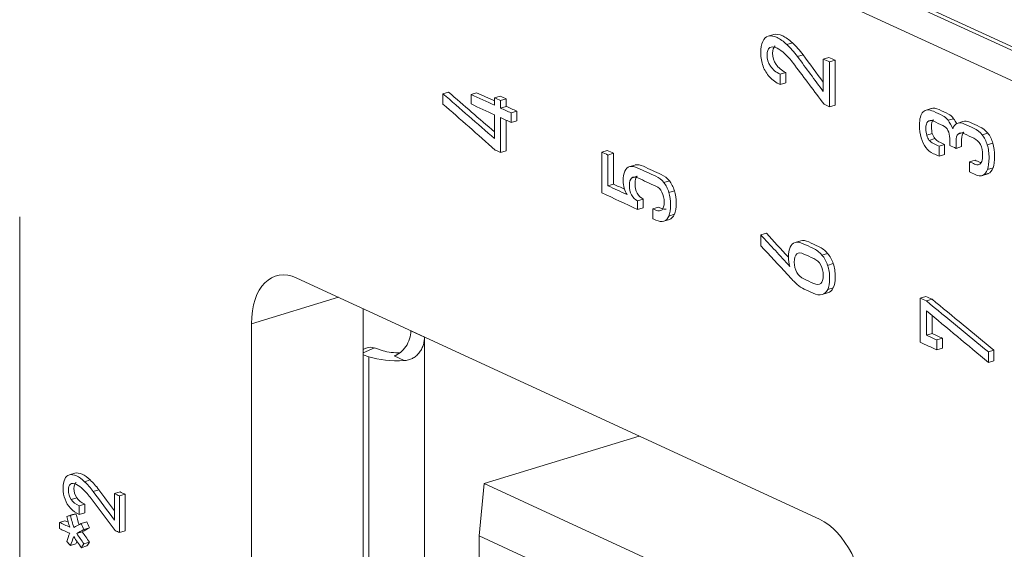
# Model space of a CAD drawing. Header units: millimetres. Extents: x 990 to 1809, y 0 to 562.
# Tile 478 of 550: x 1562 to 1576, y 170 to 177. Entities that reach past the tile are written whole.
import ezdxf

# ---------------------------------------------------------------- set-up
doc = ezdxf.new("R2010")
doc.units = ezdxf.units.MM
doc.layers.add('1', color=7, linetype='Continuous', true_color=0xffffff)
doc.layers.add('10', color=7, linetype='Continuous')

msp = doc.modelspace()

# ---------------------------------------------------------------- linework, layer by layer
at = {"layer": '1', "color": 7, "linetype": 'Continuous', "lineweight": 18}
for p, q in [((1565.256, 181.249), (1580.176, 174.367)), ((1572.589, 176.981), (1572.512, 176.958)), ((1572.848, 176.865), (1572.771, 176.841)), ((1572.995, 176.699), (1572.918, 176.675)), ((1573.354, 176.664), (1573.276, 176.64)), ((1573.441, 176.623), (1573.364, 176.6)), ((1572.755, 176.455), (1572.677, 176.431)), ((1572.756, 176.31), (1572.678, 176.287)), ((1568.071, 176.183), (1567.993, 176.16)), ((1568.46, 176.174), (1568.383, 176.15)), ((1568.788, 176.127), (1568.71, 176.103)), ((1568.872, 176.088), (1568.794, 176.065)), ((1573.441, 176.002), (1573.364, 175.978)), ((1568.872, 175.984), (1568.794, 175.96)), ((1569.018, 175.917), (1568.94, 175.893)), ((1574.787, 175.957), (1574.69, 175.927)), ((1569.018, 175.784), (1568.94, 175.76)), ((1574.805, 175.797), (1574.727, 175.774)), ((1575.086, 175.813), (1575.008, 175.79)), ((1575.213, 175.772), (1575.135, 175.748)), ((1574.79, 175.606), (1574.712, 175.582)), ((1575.227, 175.624), (1575.15, 175.6)), ((1575.56, 175.613), (1575.482, 175.589)), ((1574.826, 175.536), (1574.748, 175.512)), ((1574.961, 175.455), (1574.884, 175.431)), ((1575.631, 175.473), (1575.553, 175.449)), ((1568.872, 175.366), (1568.794, 175.343)), ((1570.275, 175.372), (1570.198, 175.348)), ((1570.363, 175.332), (1570.285, 175.308)), ((1575.197, 175.425), (1575.119, 175.401)), ((1574.961, 175.314), (1574.884, 175.291)), ((1575.383, 175.238), (1575.306, 175.215)), ((1570.671, 175.172), (1570.574, 175.143)), ((1575.471, 175.021), (1575.563, 175.048)), ((1575.566, 175.05), (1575.489, 175.026)), ((1575.633, 175.13), (1575.555, 175.106)), ((1575.566, 175.05), (1575.559, 175.047)), ((1570.691, 175.013), (1570.614, 174.989)), ((1571.138, 174.95), (1571.06, 174.926)), ((1570.363, 174.904), (1570.285, 174.881)), ((1571.208, 174.813), (1571.13, 174.79)), ((1570.774, 174.697), (1570.697, 174.674)), ((1570.774, 174.577), (1570.697, 174.553)), ((1570.987, 174.586), (1570.91, 174.562)), ((1562.114, 174.449), (1562.114, 162.03)), ((1571.138, 174.414), (1571.06, 174.39)), ((1571.208, 174.485), (1571.13, 174.461)), ((1572.485, 174.225), (1572.407, 174.201)), ((1572.963, 174.118), (1572.885, 174.094)), ((1573.334, 173.943), (1573.257, 173.92)), ((1573.414, 173.8), (1573.336, 173.776)), ((1573.224, 170.252), (1565.965, 173.6)), ((1573.414, 173.463), (1573.337, 173.44)), ((1566.542, 173.334), (1565.334, 172.964)), ((1573.336, 173.393), (1573.258, 173.37)), ((1574.699, 173.346), (1574.621, 173.322)), ((1574.786, 173.306), (1574.708, 173.282)), ((1566.885, 173.176), (1566.885, 161.018)), ((1565.334, 172.964), (1565.334, 160.545)), ((1574.786, 172.831), (1574.708, 172.807)), ((1574.929, 172.765), (1574.851, 172.741)), ((1574.929, 172.627), (1574.851, 172.603)), ((1575.646, 172.598), (1575.568, 172.574)), ((1575.646, 172.452), (1575.568, 172.428)), ((1562.881, 170.892), (1562.804, 170.868)), ((1563.094, 170.797), (1563.016, 170.773)), ((1562.906, 170.551), (1562.829, 170.527)), ((1563.214, 170.661), (1563.136, 170.637)), ((1563.508, 170.632), (1563.43, 170.608)), ((1563.579, 170.599), (1563.502, 170.575)), ((1563.017, 170.461), (1562.939, 170.437)), ((1563.017, 170.461), (1562.94, 170.437)), ((1562.846, 170.315), (1562.769, 170.291)), ((1562.896, 170.327), (1562.818, 170.303)), ((1563.017, 170.342), (1562.94, 170.319)), ((1562.743, 170.231), (1562.666, 170.208)), ((1563.048, 170.215), (1562.97, 170.192)), ((1563.082, 170.131), (1563.004, 170.107)), ((1562.983, 170.078), (1562.906, 170.054)), ((1563.579, 170.089), (1563.502, 170.066)), ((1562.896, 169.91), (1562.818, 169.886)), ((1563.048, 169.88), (1562.97, 169.856)), ((1563.082, 169.933), (1563.004, 169.91))]:
    msp.add_line(p, q, dxfattribs=at)
for centre, start_param, end_param in [((1565.965, 172.673), 5.80191, 7.372706), ((1573.224, 169.325), 4.231114, 5.80191)]:
    msp.add_ellipse(centre, major_axis=(-0.292, 0.956), ratio=0.585049, start_param=start_param, end_param=end_param, dxfattribs=at)
for points, knots in [([(1572.512, 176.958), (1572.546, 176.967), (1572.587, 176.96), (1572.635, 176.938), (1572.676, 176.919), (1572.721, 176.887), (1572.771, 176.841)], [0, 0, 0, 0, 0.5, 0.5, 0.5, 1, 1, 1, 1]), ([(1572.589, 176.981), (1572.623, 176.99), (1572.664, 176.984), (1572.712, 176.961), (1572.753, 176.943), (1572.799, 176.91), (1572.848, 176.865)], [0, 0, 0, 0, 0.5, 0.5, 0.5, 1, 1, 1, 1]), ([(1572.439, 176.542), (1572.418, 176.599), (1572.407, 176.661), (1572.407, 176.794), (1572.416, 176.846), (1572.434, 176.886)], [0, 0, 0, 0, 0.5, 0.5, 1, 1, 1, 1]), ([(1572.608, 176.822), (1572.584, 176.806), (1572.572, 176.772), (1572.572, 176.722), (1572.572, 176.664), (1572.588, 176.612), (1572.652, 176.519), (1572.697, 176.482), (1572.755, 176.455)], [0, 0, 0, 0, 0.333333, 0.333333, 0.333333, 0.666667, 0.666667, 1, 1, 1, 1]), ([(1572.531, 176.799), (1572.506, 176.782), (1572.494, 176.749), (1572.494, 176.698), (1572.494, 176.64), (1572.51, 176.588), (1572.574, 176.495), (1572.619, 176.458), (1572.677, 176.431)], [0, 0, 0, 0, 0.333333, 0.333333, 0.333333, 0.666667, 0.666667, 1, 1, 1, 1]), ([(1572.748, 176.708), (1572.705, 176.749), (1572.667, 176.778), (1572.634, 176.793), (1572.589, 176.813), (1572.555, 176.815), (1572.531, 176.799)], [0, 0, 0, 0, 0.5, 0.5, 0.5, 1, 1, 1, 1]), ([(1572.678, 176.287), (1572.678, 176.287), (1572.678, 176.287), (1572.677, 176.287), (1572.62, 176.313), (1572.572, 176.348), (1572.531, 176.391)], [0, 0, 0, 0, 0.5, 0.5, 0.5, 1, 1, 1, 1]), ([(1574.634, 175.546), (1574.619, 175.599), (1574.611, 175.658), (1574.611, 175.723), (1574.611, 175.812), (1574.628, 175.874), (1574.662, 175.907)], [0, 0, 0, 0, 0.5, 0.5, 0.5, 1, 1, 1, 1]), ([(1574.662, 175.907), (1574.696, 175.941), (1574.744, 175.943), (1574.806, 175.915), (1574.85, 175.894), (1574.894, 175.874), (1574.938, 175.854), (1574.961, 175.843), (1574.985, 175.822), (1575.008, 175.79)], [0, 0, 0, 0, 0.333333, 0.333333, 0.333333, 0.666667, 0.666667, 0.666667, 1, 1, 1, 1]), ([(1574.777, 175.954), (1574.806, 175.963), (1574.841, 175.958), (1574.883, 175.939), (1574.927, 175.918), (1574.972, 175.898), (1575.016, 175.877), (1575.039, 175.867), (1575.062, 175.845), (1575.086, 175.813)], [0, 0, 0, 0, 0.253113, 0.253113, 0.253113, 0.626557, 0.626557, 0.626557, 1, 1, 1, 1]), ([(1574.727, 175.774), (1574.709, 175.756), (1574.7, 175.722), (1574.7, 175.673), (1574.7, 175.64), (1574.704, 175.61), (1574.712, 175.582)], [0, 0, 0, 0, 0.5, 0.5, 0.5, 1, 1, 1, 1]), ([(1575.032, 175.441), (1575.032, 175.474), (1575.032, 175.507), (1575.032, 175.54), (1575.032, 175.582), (1575.024, 175.618), (1574.991, 175.68), (1574.968, 175.702), (1574.938, 175.716), (1574.893, 175.737), (1574.849, 175.757), (1574.804, 175.778), (1574.771, 175.793), (1574.745, 175.792), (1574.727, 175.774)], [0, 0, 0, 0, 0.2, 0.2, 0.2, 0.4, 0.4, 0.6, 0.6, 0.6, 0.8, 0.8, 0.8, 1, 1, 1, 1]), ([(1574.805, 175.797), (1574.787, 175.779), (1574.778, 175.746), (1574.778, 175.697), (1574.778, 175.663), (1574.782, 175.633), (1574.79, 175.606)], [0, 0, 0, 0, 0.5, 0.5, 0.5, 1, 1, 1, 1]), ([(1575.135, 175.748), (1575.164, 175.76), (1575.197, 175.757), (1575.236, 175.739), (1575.28, 175.719), (1575.325, 175.698), (1575.413, 175.658), (1575.451, 175.628), (1575.482, 175.589)], [0, 0, 0, 0, 0.333333, 0.333333, 0.333333, 0.666667, 0.666667, 1, 1, 1, 1]), ([(1575.213, 175.772), (1575.241, 175.784), (1575.275, 175.781), (1575.313, 175.763), (1575.358, 175.743), (1575.402, 175.722), (1575.491, 175.681), (1575.528, 175.652), (1575.56, 175.613)], [0, 0, 0, 0, 0.333333, 0.333333, 0.333333, 0.666667, 0.666667, 1, 1, 1, 1]), ([(1575.15, 175.6), (1575.129, 175.582), (1575.119, 175.549), (1575.119, 175.499), (1575.119, 175.467), (1575.119, 175.434), (1575.119, 175.401)], [0, 0, 0, 0, 0.5, 0.5, 0.5, 1, 1, 1, 1]), ([(1575.457, 175.454), (1575.436, 175.494), (1575.406, 175.523), (1575.368, 175.541), (1575.324, 175.561), (1575.28, 175.581), (1575.235, 175.602), (1575.198, 175.619), (1575.17, 175.618), (1575.15, 175.6)], [0, 0, 0, 0, 0.333333, 0.333333, 0.333333, 0.666667, 0.666667, 0.666667, 1, 1, 1, 1]), ([(1575.227, 175.624), (1575.207, 175.606), (1575.197, 175.572), (1575.197, 175.523), (1575.197, 175.49), (1575.197, 175.458), (1575.197, 175.425)], [0, 0, 0, 0, 0.5, 0.5, 0.5, 1, 1, 1, 1]), ([(1574.748, 175.512), (1574.764, 175.493), (1574.783, 175.478), (1574.805, 175.468), (1574.831, 175.456), (1574.857, 175.443), (1574.884, 175.431)], [0, 0, 0, 0, 0.5, 0.5, 0.5, 1, 1, 1, 1]), ([(1574.826, 175.536), (1574.841, 175.516), (1574.86, 175.502), (1574.882, 175.491), (1574.909, 175.479), (1574.935, 175.467), (1574.961, 175.455)], [0, 0, 0, 0, 0.5, 0.5, 0.5, 1, 1, 1, 1]), ([(1575.631, 175.473), (1575.647, 175.418), (1575.655, 175.358), (1575.655, 175.225), (1575.648, 175.171), (1575.633, 175.13)], [0, 0, 0, 0, 0.5, 0.5, 1, 1, 1, 1]), ([(1574.884, 175.291), (1574.857, 175.303), (1574.831, 175.315), (1574.805, 175.327), (1574.764, 175.346), (1574.729, 175.374), (1574.7, 175.411)], [0, 0, 0, 0, 0.5, 0.5, 0.5, 1, 1, 1, 1]), ([(1575.476, 175.219), (1575.485, 175.242), (1575.489, 175.272), (1575.489, 175.31), (1575.489, 175.365), (1575.479, 175.413), (1575.457, 175.454)], [0, 0, 0, 0, 0.5, 0.5, 0.5, 1, 1, 1, 1]), ([(1575.553, 175.449), (1575.57, 175.395), (1575.578, 175.335), (1575.578, 175.201), (1575.57, 175.147), (1575.555, 175.106)], [0, 0, 0, 0, 0.5, 0.5, 1, 1, 1, 1]), ([(1575.306, 175.215), (1575.33, 175.204), (1575.354, 175.192), (1575.401, 175.171), (1575.421, 175.168), (1575.438, 175.175)], [0, 0, 0, 0, 0.5, 0.5, 1, 1, 1, 1]), ([(1575.383, 175.238), (1575.407, 175.227), (1575.431, 175.216), (1575.459, 175.203), (1575.463, 175.202), (1575.467, 175.2)], [0, 0, 0, 0, 0.857194, 0.857194, 1, 1, 1, 1]), ([(1570.509, 174.846), (1570.5, 174.88), (1570.495, 174.914), (1570.495, 174.948), (1570.495, 175.006), (1570.503, 175.051), (1570.519, 175.085)], [0, 0, 0, 0, 0.5, 0.5, 0.5, 1, 1, 1, 1]), ([(1570.519, 175.085), (1570.535, 175.119), (1570.558, 175.139), (1570.619, 175.155), (1570.656, 175.148), (1570.7, 175.128), (1570.783, 175.09), (1570.866, 175.052), (1570.949, 175.014), (1570.992, 174.994), (1571.029, 174.964), (1571.06, 174.926)], [0, 0, 0, 0, 0.25, 0.25, 0.5, 0.5, 0.5, 0.75, 0.75, 0.75, 1, 1, 1, 1]), ([(1570.661, 175.169), (1570.663, 175.17), (1570.665, 175.17), (1570.697, 175.178), (1570.734, 175.172), (1570.777, 175.152), (1570.86, 175.114), (1570.943, 175.076), (1571.026, 175.037), (1571.07, 175.017), (1571.107, 174.988), (1571.138, 174.95)], [0, 0, 0, 0, 0.017843, 0.017843, 0.345229, 0.345229, 0.345229, 0.672614, 0.672614, 0.672614, 1, 1, 1, 1]), ([(1570.614, 174.989), (1570.593, 174.971), (1570.583, 174.937), (1570.583, 174.836), (1570.593, 174.792), (1570.633, 174.717), (1570.661, 174.69), (1570.697, 174.674)], [0, 0, 0, 0, 0.333333, 0.333333, 0.666667, 0.666667, 1, 1, 1, 1]), ([(1571.035, 174.792), (1571.015, 174.831), (1570.986, 174.859), (1570.949, 174.876), (1570.866, 174.914), (1570.783, 174.952), (1570.7, 174.991), (1570.663, 175.008), (1570.634, 175.007), (1570.614, 174.989)], [0, 0, 0, 0, 0.333333, 0.333333, 0.333333, 0.666667, 0.666667, 0.666667, 1, 1, 1, 1]), ([(1570.691, 175.013), (1570.671, 174.995), (1570.661, 174.961), (1570.661, 174.859), (1570.671, 174.815), (1570.71, 174.741), (1570.738, 174.714), (1570.774, 174.697)], [0, 0, 0, 0, 0.333333, 0.333333, 0.666667, 0.666667, 1, 1, 1, 1]), ([(1570.91, 174.562), (1570.923, 174.556), (1570.936, 174.55), (1570.949, 174.544), (1570.986, 174.527), (1571.015, 174.528), (1571.056, 174.566), (1571.066, 174.602), (1571.066, 174.707), (1571.056, 174.753), (1571.035, 174.792)], [0, 0, 0, 0, 0.25, 0.25, 0.25, 0.5, 0.5, 0.75, 0.75, 1, 1, 1, 1]), ([(1571.13, 174.79), (1571.146, 174.737), (1571.154, 174.678), (1571.154, 174.55), (1571.146, 174.499), (1571.13, 174.461)], [0, 0, 0, 0, 0.5, 0.5, 1, 1, 1, 1]), ([(1571.208, 174.813), (1571.224, 174.76), (1571.232, 174.702), (1571.232, 174.574), (1571.224, 174.523), (1571.208, 174.485)], [0, 0, 0, 0, 0.5, 0.5, 1, 1, 1, 1]), ([(1570.987, 174.586), (1571, 174.58), (1571.014, 174.574), (1571.027, 174.567), (1571.053, 174.556), (1571.074, 174.553), (1571.092, 174.558)], [0, 0, 0, 0, 0.588474, 0.588474, 0.588474, 1, 1, 1, 1]), ([(1571.06, 174.39), (1571.03, 174.381), (1570.993, 174.386), (1570.949, 174.406), (1570.936, 174.412), (1570.923, 174.418), (1570.91, 174.424)], [0, 0, 0, 0, 0.5, 0.5, 0.5, 1, 1, 1, 1]), ([(1572.885, 174.094), (1572.916, 174.103), (1572.953, 174.097), (1572.996, 174.077), (1573.041, 174.056), (1573.086, 174.035), (1573.131, 174.014), (1573.18, 173.992), (1573.222, 173.96), (1573.257, 173.92)], [0, 0, 0, 0, 0.333333, 0.333333, 0.333333, 0.666667, 0.666667, 0.666667, 1, 1, 1, 1]), ([(1572.963, 174.118), (1572.994, 174.126), (1573.03, 174.12), (1573.073, 174.101), (1573.118, 174.08), (1573.164, 174.059), (1573.209, 174.038), (1573.258, 174.015), (1573.3, 173.984), (1573.334, 173.943)], [0, 0, 0, 0, 0.333333, 0.333333, 0.333333, 0.666667, 0.666667, 0.666667, 1, 1, 1, 1]), ([(1572.812, 173.76), (1572.798, 173.807), (1572.791, 173.849), (1572.791, 173.885), (1572.791, 173.946), (1572.799, 173.994), (1572.815, 174.029)], [0, 0, 0, 0, 0.5, 0.5, 0.5, 1, 1, 1, 1]), ([(1573.241, 173.781), (1573.218, 173.822), (1573.185, 173.852), (1573.142, 173.872), (1573.097, 173.892), (1573.052, 173.913), (1573.007, 173.934), (1572.964, 173.954), (1572.931, 173.954), (1572.885, 173.915), (1572.873, 173.877), (1572.873, 173.767), (1572.885, 173.719), (1572.908, 173.678)], [0, 0, 0, 0, 0.2, 0.2, 0.2, 0.4, 0.4, 0.4, 0.6, 0.6, 0.8, 0.8, 1, 1, 1, 1]), ([(1573.241, 173.525), (1573.264, 173.544), (1573.275, 173.582), (1573.275, 173.692), (1573.264, 173.74), (1573.241, 173.781)], [0, 0, 0, 0, 0.5, 0.5, 1, 1, 1, 1]), ([(1573.336, 173.776), (1573.355, 173.721), (1573.364, 173.661), (1573.364, 173.53), (1573.355, 173.478), (1573.337, 173.44)], [0, 0, 0, 0, 0.5, 0.5, 1, 1, 1, 1]), ([(1573.414, 173.8), (1573.432, 173.745), (1573.441, 173.685), (1573.441, 173.553), (1573.432, 173.502), (1573.414, 173.463)], [0, 0, 0, 0, 0.5, 0.5, 1, 1, 1, 1]), ([(1573.007, 173.587), (1573.053, 173.566), (1573.098, 173.545), (1573.143, 173.524), (1573.185, 173.505), (1573.218, 173.505), (1573.241, 173.525)], [0, 0, 0, 0, 0.5, 0.5, 0.5, 1, 1, 1, 1]), ([(1573.134, 173.39), (1573.094, 173.409), (1573.053, 173.428), (1573.012, 173.447), (1572.975, 173.464), (1572.942, 173.485), (1572.914, 173.51)], [0, 0, 0, 0, 0.5, 0.5, 0.5, 1, 1, 1, 1]), ([(1562.744, 170.528), (1562.727, 170.575), (1562.718, 170.625), (1562.718, 170.734), (1562.725, 170.777), (1562.74, 170.809)], [0, 0, 0, 0, 0.5, 0.5, 1, 1, 1, 1]), ([(1562.804, 170.868), (1562.832, 170.876), (1562.865, 170.87), (1562.904, 170.852), (1562.904, 170.852), (1562.904, 170.852), (1562.905, 170.852), (1562.938, 170.836), (1562.975, 170.81), (1563.016, 170.773)], [0, 0, 0, 0, 0.333333, 0.333333, 0.333333, 0.666667, 0.666667, 0.666667, 1, 1, 1, 1]), ([(1562.881, 170.892), (1562.909, 170.899), (1562.943, 170.894), (1562.982, 170.876), (1562.982, 170.876), (1562.982, 170.876), (1562.982, 170.876), (1563.016, 170.86), (1563.053, 170.834), (1563.094, 170.797)], [0, 0, 0, 0, 0.333333, 0.333333, 0.333333, 0.666667, 0.666667, 0.666667, 1, 1, 1, 1]), ([(1562.819, 170.738), (1562.799, 170.725), (1562.79, 170.697), (1562.79, 170.656), (1562.79, 170.608), (1562.802, 170.565), (1562.829, 170.527)], [0, 0, 0, 0, 0.5, 0.5, 0.5, 1, 1, 1, 1]), ([(1562.997, 170.664), (1562.962, 170.698), (1562.931, 170.721), (1562.904, 170.733), (1562.904, 170.733), (1562.903, 170.733), (1562.903, 170.734), (1562.867, 170.75), (1562.839, 170.752), (1562.819, 170.738)], [0, 0, 0, 0, 0.333333, 0.333333, 0.333333, 0.666667, 0.666667, 0.666667, 1, 1, 1, 1]), ([(1562.897, 170.762), (1562.877, 170.748), (1562.867, 170.721), (1562.867, 170.679), (1562.867, 170.632), (1562.88, 170.589), (1562.906, 170.551)], [0, 0, 0, 0, 0.5, 0.5, 0.5, 1, 1, 1, 1]), ([(1562.94, 170.319), (1562.94, 170.319), (1562.94, 170.319), (1562.939, 170.319), (1562.893, 170.34), (1562.853, 170.369), (1562.82, 170.404)], [0, 0, 0, 0, 0.5, 0.5, 0.5, 1, 1, 1, 1])]:
    msp.add_open_spline(points, degree=3, knots=knots, dxfattribs=at)
for points in [[(1572.434, 176.886), (1572.452, 176.925), (1572.477, 176.949), (1572.512, 176.958)], [(1572.771, 176.841), (1572.82, 176.795), (1572.869, 176.74), (1572.918, 176.675)], [(1572.848, 176.865), (1572.898, 176.819), (1572.947, 176.764), (1572.995, 176.699)], [(1572.88, 176.555), (1572.835, 176.615), (1572.791, 176.666), (1572.748, 176.708)], [(1572.995, 176.699), (1573.089, 176.572), (1573.183, 176.445), (1573.276, 176.318)], [(1573.287, 176.013), (1573.152, 176.194), (1573.016, 176.374), (1572.88, 176.555)], [(1572.918, 176.675), (1573.037, 176.513), (1573.157, 176.351), (1573.276, 176.189)], [(1573.276, 176.64), (1573.305, 176.626), (1573.335, 176.613), (1573.364, 176.6)], [(1573.276, 176.189), (1573.276, 176.34), (1573.276, 176.49), (1573.276, 176.64)], [(1573.354, 176.664), (1573.383, 176.65), (1573.412, 176.637), (1573.441, 176.623)], [(1573.364, 176.6), (1573.364, 176.392), (1573.364, 176.185), (1573.364, 175.978)], [(1573.441, 176.623), (1573.441, 176.416), (1573.441, 176.209), (1573.441, 176.002)], [(1572.531, 176.391), (1572.491, 176.435), (1572.46, 176.485), (1572.439, 176.542)], [(1572.677, 176.431), (1572.678, 176.383), (1572.678, 176.335), (1572.678, 176.287)], [(1572.755, 176.455), (1572.755, 176.407), (1572.755, 176.359), (1572.756, 176.31)], [(1567.993, 176.16), (1568.232, 175.952), (1568.471, 175.744), (1568.71, 175.536)], [(1567.993, 176.016), (1567.993, 176.064), (1567.993, 176.112), (1567.993, 176.16)], [(1568.071, 176.183), (1568.284, 175.998), (1568.497, 175.813), (1568.71, 175.628)], [(1568.383, 176.15), (1568.492, 176.1), (1568.601, 176.05), (1568.71, 175.999)], [(1568.383, 176.017), (1568.383, 176.062), (1568.383, 176.106), (1568.383, 176.15)], [(1568.46, 176.174), (1568.544, 176.136), (1568.627, 176.097), (1568.71, 176.059)], [(1568.718, 175.378), (1568.477, 175.591), (1568.235, 175.804), (1567.993, 176.016)], [(1568.71, 175.866), (1568.601, 175.917), (1568.492, 175.967), (1568.383, 176.017)], [(1568.71, 176.103), (1568.738, 176.091), (1568.766, 176.078), (1568.794, 176.065)], [(1568.71, 175.999), (1568.71, 176.034), (1568.71, 176.069), (1568.71, 176.103)], [(1568.788, 176.127), (1568.816, 176.114), (1568.844, 176.101), (1568.872, 176.088)], [(1568.794, 176.065), (1568.794, 176.03), (1568.794, 175.995), (1568.794, 175.96)], [(1568.872, 176.088), (1568.872, 176.054), (1568.872, 176.019), (1568.872, 175.984)], [(1573.364, 175.978), (1573.338, 175.99), (1573.313, 176.001), (1573.287, 176.013)], [(1568.71, 175.536), (1568.71, 175.646), (1568.71, 175.756), (1568.71, 175.866)], [(1568.794, 175.96), (1568.843, 175.938), (1568.892, 175.916), (1568.94, 175.893)], [(1568.872, 175.984), (1568.921, 175.962), (1568.969, 175.939), (1569.018, 175.917)], [(1568.94, 175.893), (1568.94, 175.849), (1568.94, 175.805), (1568.94, 175.76)], [(1569.018, 175.917), (1569.018, 175.873), (1569.018, 175.828), (1569.018, 175.784)], [(1568.794, 175.828), (1568.794, 175.666), (1568.794, 175.504), (1568.794, 175.343)], [(1568.94, 175.76), (1568.892, 175.783), (1568.843, 175.805), (1568.794, 175.828)], [(1568.872, 175.792), (1568.872, 175.65), (1568.872, 175.508), (1568.872, 175.366)], [(1575.008, 175.79), (1575.032, 175.758), (1575.054, 175.718), (1575.074, 175.671)], [(1575.074, 175.671), (1575.086, 175.71), (1575.107, 175.736), (1575.135, 175.748)], [(1575.086, 175.813), (1575.101, 175.793), (1575.115, 175.77), (1575.129, 175.743)], [(1574.79, 175.606), (1574.798, 175.579), (1574.81, 175.556), (1574.826, 175.536)], [(1575.56, 175.613), (1575.591, 175.574), (1575.615, 175.527), (1575.631, 175.473)], [(1574.7, 175.411), (1574.671, 175.448), (1574.649, 175.493), (1574.634, 175.546)], [(1574.712, 175.582), (1574.721, 175.555), (1574.733, 175.532), (1574.748, 175.512)], [(1574.961, 175.455), (1574.961, 175.408), (1574.961, 175.361), (1574.961, 175.314)], [(1575.482, 175.589), (1575.513, 175.55), (1575.537, 175.503), (1575.553, 175.449)], [(1568.794, 175.343), (1568.769, 175.354), (1568.744, 175.366), (1568.718, 175.378)], [(1570.198, 175.348), (1570.227, 175.335), (1570.256, 175.322), (1570.285, 175.308)], [(1570.198, 174.783), (1570.198, 174.972), (1570.198, 175.16), (1570.198, 175.348)], [(1570.275, 175.372), (1570.304, 175.359), (1570.334, 175.345), (1570.363, 175.332)], [(1570.363, 175.332), (1570.363, 175.189), (1570.363, 175.047), (1570.363, 174.904)], [(1574.884, 175.431), (1574.884, 175.384), (1574.884, 175.338), (1574.884, 175.291)], [(1575.119, 175.401), (1575.09, 175.414), (1575.061, 175.428), (1575.032, 175.441)], [(1570.285, 175.308), (1570.285, 175.166), (1570.285, 175.023), (1570.285, 174.881)], [(1575.306, 175.073), (1575.306, 175.12), (1575.306, 175.167), (1575.306, 175.215)], [(1575.438, 175.175), (1575.455, 175.181), (1575.468, 175.196), (1575.476, 175.219)], [(1575.384, 175.037), (1575.358, 175.049), (1575.332, 175.061), (1575.306, 175.073)], [(1575.555, 175.106), (1575.54, 175.065), (1575.518, 175.038), (1575.489, 175.026)], [(1575.633, 175.13), (1575.617, 175.088), (1575.595, 175.062), (1575.566, 175.05)], [(1571.06, 174.926), (1571.091, 174.888), (1571.114, 174.843), (1571.13, 174.79)], [(1571.138, 174.95), (1571.168, 174.912), (1571.192, 174.866), (1571.208, 174.813)], [(1575.489, 175.026), (1575.46, 175.014), (1575.425, 175.018), (1575.384, 175.037)], [(1570.697, 174.553), (1570.53, 174.63), (1570.364, 174.707), (1570.198, 174.783)], [(1570.285, 174.881), (1570.373, 174.84), (1570.462, 174.799), (1570.55, 174.759)], [(1570.363, 174.904), (1570.413, 174.881), (1570.463, 174.858), (1570.513, 174.835)], [(1570.55, 174.759), (1570.533, 174.782), (1570.519, 174.811), (1570.509, 174.846)], [(1570.697, 174.674), (1570.697, 174.634), (1570.697, 174.593), (1570.697, 174.553)], [(1570.774, 174.697), (1570.774, 174.657), (1570.774, 174.617), (1570.774, 174.577)], [(1570.91, 174.424), (1570.91, 174.47), (1570.91, 174.516), (1570.91, 174.562)], [(1571.13, 174.461), (1571.114, 174.423), (1571.091, 174.4), (1571.06, 174.39)], [(1571.208, 174.485), (1571.192, 174.447), (1571.168, 174.423), (1571.138, 174.414)], [(1572.485, 174.225), (1572.586, 174.114), (1572.688, 174.003), (1572.79, 173.892)], [(1572.407, 174.201), (1572.542, 174.054), (1572.677, 173.907), (1572.812, 173.76)], [(1572.407, 174.048), (1572.407, 174.099), (1572.407, 174.15), (1572.407, 174.201)], [(1572.815, 174.029), (1572.831, 174.064), (1572.855, 174.086), (1572.885, 174.094)], [(1572.778, 173.65), (1572.655, 173.783), (1572.531, 173.916), (1572.407, 174.048)], [(1573.257, 173.92), (1573.292, 173.879), (1573.318, 173.831), (1573.336, 173.776)], [(1573.334, 173.943), (1573.369, 173.903), (1573.396, 173.855), (1573.414, 173.8)], [(1572.908, 173.678), (1572.932, 173.637), (1572.965, 173.606), (1573.007, 173.587)], [(1572.812, 173.614), (1572.795, 173.632), (1572.784, 173.645), (1572.778, 173.65)], [(1572.914, 173.51), (1572.886, 173.535), (1572.852, 173.57), (1572.812, 173.614)], [(1573.337, 173.44), (1573.319, 173.401), (1573.292, 173.378), (1573.258, 173.37)], [(1573.414, 173.463), (1573.396, 173.425), (1573.37, 173.402), (1573.336, 173.393)], [(1573.258, 173.37), (1573.224, 173.361), (1573.183, 173.368), (1573.134, 173.39)], [(1574.621, 173.322), (1574.65, 173.309), (1574.679, 173.295), (1574.708, 173.282)], [(1574.621, 172.709), (1574.621, 172.914), (1574.621, 173.118), (1574.621, 173.322)], [(1574.699, 173.346), (1574.728, 173.333), (1574.757, 173.319), (1574.786, 173.306)], [(1574.708, 173.282), (1574.995, 173.046), (1575.282, 172.81), (1575.568, 172.574)], [(1574.786, 173.306), (1575.073, 173.07), (1575.359, 172.834), (1575.646, 172.598)], [(1574.708, 173.146), (1574.708, 173.033), (1574.708, 172.92), (1574.708, 172.807)], [(1575.568, 172.428), (1575.282, 172.668), (1574.995, 172.907), (1574.708, 173.146)], [(1574.786, 173.082), (1574.786, 172.998), (1574.786, 172.914), (1574.786, 172.831)], [(1574.708, 172.807), (1574.756, 172.785), (1574.804, 172.763), (1574.851, 172.741)], [(1574.786, 172.831), (1574.834, 172.809), (1574.881, 172.787), (1574.929, 172.765)], [(1574.851, 172.741), (1574.851, 172.695), (1574.851, 172.649), (1574.851, 172.603)], [(1574.929, 172.765), (1574.929, 172.719), (1574.929, 172.673), (1574.929, 172.627)], [(1574.851, 172.603), (1574.774, 172.639), (1574.698, 172.674), (1574.621, 172.709)], [(1575.646, 172.598), (1575.646, 172.549), (1575.646, 172.501), (1575.646, 172.452)], [(1575.568, 172.574), (1575.568, 172.525), (1575.568, 172.477), (1575.568, 172.428)], [(1562.74, 170.809), (1562.754, 170.841), (1562.776, 170.861), (1562.804, 170.868)], [(1563.016, 170.773), (1563.057, 170.735), (1563.097, 170.69), (1563.136, 170.637)], [(1563.094, 170.797), (1563.134, 170.759), (1563.174, 170.714), (1563.214, 170.661)], [(1562.906, 170.551), (1562.932, 170.513), (1562.969, 170.483), (1563.017, 170.461)], [(1563.106, 170.538), (1563.069, 170.588), (1563.032, 170.629), (1562.997, 170.664)], [(1563.439, 170.094), (1563.328, 170.242), (1563.217, 170.39), (1563.106, 170.538)], [(1563.136, 170.637), (1563.234, 170.504), (1563.332, 170.372), (1563.43, 170.239)], [(1563.214, 170.661), (1563.286, 170.563), (1563.358, 170.465), (1563.43, 170.368)], [(1563.43, 170.608), (1563.454, 170.597), (1563.478, 170.586), (1563.502, 170.575)], [(1563.43, 170.239), (1563.43, 170.362), (1563.43, 170.485), (1563.43, 170.608)], [(1563.502, 170.575), (1563.502, 170.405), (1563.502, 170.235), (1563.502, 170.066)], [(1563.508, 170.632), (1563.532, 170.621), (1563.556, 170.61), (1563.579, 170.599)], [(1563.579, 170.599), (1563.579, 170.429), (1563.579, 170.259), (1563.579, 170.089)], [(1562.82, 170.404), (1562.786, 170.44), (1562.761, 170.481), (1562.744, 170.528)], [(1562.829, 170.527), (1562.855, 170.489), (1562.892, 170.459), (1562.939, 170.437)], [(1562.939, 170.437), (1562.94, 170.437), (1562.94, 170.437), (1562.94, 170.437)], [(1562.94, 170.437), (1562.94, 170.398), (1562.94, 170.358), (1562.94, 170.319)], [(1563.017, 170.461), (1563.017, 170.461), (1563.017, 170.461), (1563.017, 170.461)], [(1563.017, 170.461), (1563.017, 170.421), (1563.017, 170.382), (1563.017, 170.342)], [(1562.769, 170.291), (1562.785, 170.295), (1562.802, 170.299), (1562.818, 170.303)], [(1562.809, 170.142), (1562.796, 170.191), (1562.782, 170.241), (1562.769, 170.291)], [(1562.818, 170.303), (1562.834, 170.247), (1562.85, 170.192), (1562.865, 170.136)], [(1562.846, 170.315), (1562.863, 170.319), (1562.879, 170.323), (1562.896, 170.327)], [(1562.896, 170.327), (1562.91, 170.276), (1562.924, 170.225), (1562.939, 170.175)], [(1562.666, 170.208), (1562.714, 170.186), (1562.761, 170.164), (1562.809, 170.142)], [(1562.666, 170.122), (1562.666, 170.151), (1562.666, 170.179), (1562.666, 170.208)], [(1562.809, 170.056), (1562.761, 170.078), (1562.714, 170.1), (1562.666, 170.122)], [(1562.743, 170.231), (1562.759, 170.224), (1562.775, 170.217), (1562.791, 170.21)], [(1562.865, 170.136), (1562.9, 170.155), (1562.935, 170.173), (1562.97, 170.192)], [(1562.97, 170.192), (1562.982, 170.164), (1562.993, 170.135), (1563.004, 170.107)], [(1563.082, 170.131), (1563.049, 170.113), (1563.016, 170.095), (1562.983, 170.078)], [(1563.048, 170.215), (1563.059, 170.187), (1563.071, 170.159), (1563.082, 170.131)], [(1562.769, 169.943), (1562.782, 169.981), (1562.796, 170.019), (1562.809, 170.056)], [(1562.865, 170.01), (1562.85, 169.968), (1562.834, 169.927), (1562.818, 169.886)], [(1562.97, 169.856), (1562.935, 169.907), (1562.9, 169.959), (1562.865, 170.01)], [(1563.004, 170.107), (1562.972, 170.089), (1562.939, 170.072), (1562.906, 170.054)], [(1562.906, 170.054), (1562.939, 170.006), (1562.972, 169.958), (1563.004, 169.91)], [(1562.983, 170.078), (1563.016, 170.03), (1563.049, 169.981), (1563.082, 169.933)], [(1563.502, 170.066), (1563.481, 170.075), (1563.46, 170.085), (1563.439, 170.094)], [(1562.818, 169.886), (1562.802, 169.905), (1562.785, 169.924), (1562.769, 169.943)], [(1562.909, 169.945), (1562.905, 169.933), (1562.9, 169.922), (1562.896, 169.91)], [(1563.004, 169.91), (1562.993, 169.892), (1562.982, 169.874), (1562.97, 169.856)], [(1563.082, 169.933), (1563.071, 169.916), (1563.059, 169.898), (1563.048, 169.88)]]:
    msp.add_open_spline(points, degree=3, dxfattribs=at)
at = {"layer": '10', "color": 7, "linetype": 'Continuous', "lineweight": 18}
for p, q in [((1564.851, 181.907), (1580.132, 174.857)), ((1564.886, 181.839), (1580.168, 174.79)), ((1567.547, 172.867), (1567.547, 172.87)), ((1567.547, 172.867), (1567.736, 172.78)), ((1567.736, 172.78), (1567.736, 172.783)), ((1567.736, 172.78), (1567.736, 168.785)), ((1566.885, 172.561), (1567.044, 172.63)), ((1566.924, 172.627), (1566.885, 172.61)), ((1567.044, 172.63), (1567.161, 172.591)), ((1566.965, 172.506), (1566.885, 172.532)), ((1566.965, 168.123), (1566.965, 172.506)), ((1567.453, 172.454), (1567.314, 172.518)), ((1568.566, 170.748), (1570.72, 171.406)), ((1568.566, 170.748), (1568.494, 170.021)), ((1573.855, 168.308), (1568.566, 170.748)), ((1568.494, 170.021), (1568.494, 169.372)), ((1573.855, 167.548), (1568.494, 170.021))]:
    msp.add_line(p, q, dxfattribs=at)
for centre, major_axis, ratio, start_param, end_param in [((1567.314, 172.796), (-0.126, -0.272), 0.718873, 0.57051, 2.141307), ((1567.044, 172.351), (0.119, -0.275), 0.700991, 2.587221, 3.141615), ((1567.358, 172.676), (-0.3, 0), 0.375419, 0.857657, 1.718168), ((1567.358, 172.676), (0.6, 0), 0.375419, 3.99925, 4.871914)]:
    msp.add_ellipse(centre, major_axis=major_axis, ratio=ratio, start_param=start_param, end_param=end_param, dxfattribs=at)
msp.add_open_spline([(1567.736, 172.78), (1567.736, 172.761), (1567.735, 172.742), (1567.73, 172.713), (1567.728, 172.703), (1567.723, 172.684), (1567.72, 172.674), (1567.711, 172.646), (1567.703, 172.628), (1567.689, 172.601), (1567.684, 172.592), (1567.672, 172.575), (1567.666, 172.567), (1567.647, 172.544), (1567.633, 172.529), (1567.602, 172.504), (1567.586, 172.493), (1567.559, 172.48), (1567.55, 172.476), (1567.531, 172.469), (1567.522, 172.466), (1567.493, 172.458), (1567.473, 172.455), (1567.453, 172.454)], degree=3, knots=[0, 0, 0, 0, 0.125, 0.125, 0.1875, 0.1875, 0.25, 0.25, 0.375, 0.375, 0.4375, 0.4375, 0.5, 0.5, 0.625, 0.625, 0.75, 0.75, 0.8125, 0.8125, 0.875, 0.875, 1, 1, 1, 1], dxfattribs=at)

doc.saveas('drawing.dxf')
